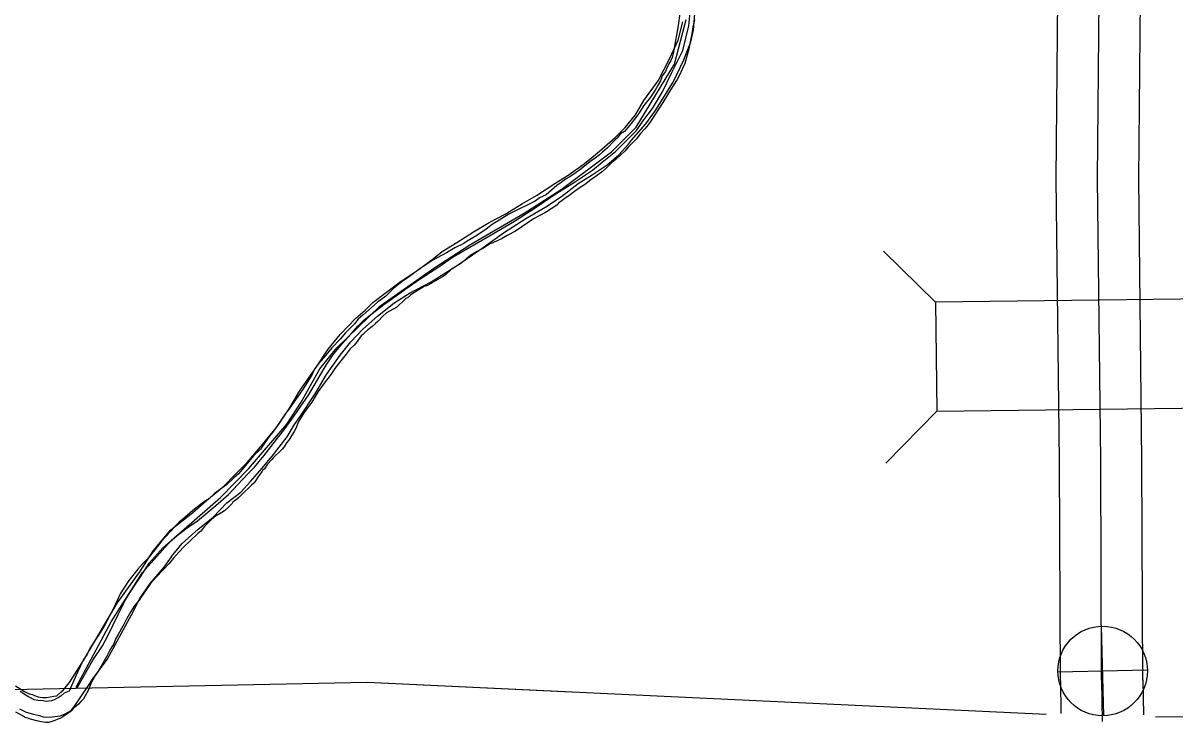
# Model space of a CAD drawing. Extents: x 31699 to 244310, y -8841 to 11474.
# Drawn here: x 97562.1 to 97841.2, y 1657.7 to 1828.9 of the extents above; entities that cross this region are included whole.
import ezdxf

# ---------------------------------------------------------------- set-up
doc = ezdxf.new("R2010")
doc.units = 0
for name, color, linetype in [('B_Logo', 7, 'Continuous'), ('Level 21', 7, 'Continuous'), ('R_Draft', 7, 'Continuous'), ('R_Logo', 7, 'Continuous'), ('R_XS_EARTHWORK_STAGE1', 7, 'Continuous'), ('R_XS_EARTHWORK_STAGE2', 7, 'Continuous')]:
    doc.layers.add(name, color=color, linetype=linetype)

msp = doc.modelspace()

# ---------------------------------------------------------------- linework, layer by layer
at = {"layer": 'B_Logo'}
for points in [[(97823.4, 1669.69), (97823.18, 1722.86), (97822.39, 1791.18), (97822.88, 1843.66)], [(97823.4, 1669.69), (97823.54, 1659.75)]]:
    msp.add_lwpolyline(points, dxfattribs=at)
at = {"layer": 'Level 21'}
for p, q in [((97823.9, 1661.11), (97823.4, 1682.81)), ((97812.8, 1671.71), (97834.5, 1672.21))]:
    msp.add_line(p, q, dxfattribs=at)
msp.add_circle((97823.65, 1671.96), 10.85, dxfattribs=at)
at = {"layer": 'R_Draft'}
for points in [[(97703.61, 1794.55), (97706.4, 1797.02), (97708.73, 1799.56), (97709.46, 1800.5), (97712.99, 1804.51), (97715.32, 1807.72), (97716.58, 1809.79), (97719.57, 1814.6), (97722.16, 1820.01), (97723.89, 1824.35), (97724.55, 1827.22), (97724.88, 1832.17)], [(97721.17, 1832.35), (97721.1, 1830.69), (97720.88, 1828.84), (97720.45, 1826.38), (97720.08, 1824.28), (97719.76, 1822.29), (97719.33, 1820.53)], [(97560.24, 1668.35), (97562.44, 1666.95), (97563.5, 1666.42), (97564.37, 1666.22), (97564.83, 1666.02), (97565.7, 1665.69), (97566.76, 1665.55), (97567.76, 1665.49), (97569.49, 1665.82), (97570.23, 1665.96), (97571.22, 1666.83), (97571.82, 1667.36), (97573.35, 1669.17), (97576.74, 1674.51), (97584.86, 1688.41), (97590.37, 1695.96), (97593.63, 1701.17), (97597.89, 1706.12), (97603.21, 1710.33), (97606.54, 1713.27), (97610.8, 1716.81), (97613.39, 1719.48), (97616.39, 1722.42), (97620.04, 1726.84), (97623.37, 1730.84), (97626.56, 1735.46), (97629.02, 1739.73), (97633.01, 1745.41), (97636, 1749.89), (97638.86, 1753.5), (97642.72, 1757.44), (97644.92, 1759.38), (97646.85, 1761.18), (97650.11, 1763.72), (97653.43, 1766.2), (97658.02, 1769.27), (97661.55, 1771.88), (97663.61, 1773.55), (97667.14, 1775.76), (97671.2, 1778.3), (97674.99, 1780.57), (97678.85, 1782.64), (97683.11, 1785.19), (97686.44, 1787.12), (97690.9, 1790.07), (97694.16, 1792.07), (97697.75, 1794.61), (97699.68, 1796.15), (97702.34, 1798.36), (97705.54, 1801.16), (97707.93, 1803.57), (97710.46, 1806.71), (97712.45, 1810.12), (97715.98, 1814.93), (97718.7, 1820.21), (97720.76, 1824.75), (97721.89, 1829.16)], [(97724.74, 1829.67), (97724.34, 1828), (97724.07, 1826.26), (97723.8, 1824.79), (97723.46, 1823.06), (97723.19, 1821.99), (97722.72, 1820.32), (97722.39, 1819.12), (97721.85, 1817.92), (97720.98, 1815.98), (97720.58, 1815.25), (97719.65, 1813.85), (97718.91, 1812.72)], [(97719.33, 1820.53), (97719, 1819.86), (97718.53, 1819.06), (97717.99, 1817.79), (97717.72, 1817.19), (97716.92, 1816.13), (97716.52, 1814.92), (97715.99, 1813.92), (97715.25, 1812.66), (97714.12, 1810.99), (97712.51, 1808.92), (97711.91, 1808.05), (97711.04, 1806.65), (97710.44, 1805.92), (97709.38, 1804.59), (97707.77, 1802.65), (97706.84, 1802.05), (97705.91, 1800.99), (97705.24, 1800.32), (97703.64, 1798.66), (97702.5, 1797.59), (97701.7, 1796.99), (97700.7, 1796.19), (97699.37, 1795.26), (97697.3, 1793.59), (97695.77, 1792.46), (97694.37, 1791.6), (97693.64, 1791.2), (97692.44, 1790.26), (97691.37, 1789.53), (97688.83, 1787.27), (97687.23, 1786.53), (97686.17, 1785.74), (97684.23, 1784.8), (97682.17, 1783.81), (97679.77, 1782.61), (97675.7, 1780.08), (97674.24, 1778.95), (97672.04, 1777.48), (97669.64, 1776.09), (97668.84, 1775.49), (97666.7, 1774.42), (97664.64, 1773.22), (97661.17, 1771.36), (97659.44, 1770.16), (97658.3, 1769.43), (97655.37, 1767.23), (97653.9, 1766.3), (97651.84, 1764.63), (97649.97, 1762.77), (97647.9, 1761.24), (97644.37, 1758.17), (97643.23, 1757.17)], [(97718.91, 1812.72), (97717.98, 1811.11), (97717.11, 1809.65), (97714.24, 1805.31), (97713.5, 1804.25), (97712.7, 1803.25), (97711.7, 1802.18), (97710.63, 1800.78), (97708.7, 1798.85), (97707.96, 1797.98), (97705.83, 1795.98), (97704.76, 1795.11), (97703.29, 1793.71), (97702.49, 1792.91), (97700.96, 1791.78), (97699.63, 1790.92), (97698.09, 1789.72), (97697.03, 1789.05), (97695.69, 1788.12), (97694.63, 1787.32), (97693.36, 1786.39), (97691.83, 1785.26), (97691.42, 1784.79), (97688.62, 1782.99), (97687.29, 1782.26), (97685.76, 1781.46), (97681.36, 1778.47), (97679.36, 1777.47), (97678.16, 1776.74), (97675.89, 1775.67), (97675.16, 1775.41), (97673.63, 1774.34), (97672.09, 1773.54), (97670.56, 1772.68), (97668.83, 1771.21), (97668.49, 1770.95), (97668.16, 1770.68), (97665.89, 1769.28), (97664.43, 1767.95), (97663.69, 1767.42), (97661.83, 1766.35), (97660.76, 1765.75), (97660.03, 1765.29), (97659.23, 1765.09), (97658.63, 1764.69), (97656.76, 1763.56), (97655.96, 1762.96), (97655.23, 1762.36), (97654.83, 1762.16), (97654.23, 1761.62), (97653.03, 1760.49), (97652.63, 1760.09), (97650.09, 1758.69), (97649.23, 1757.9), (97648.09, 1756.7), (97647.42, 1756.1), (97646.69, 1755.43), (97645.62, 1754.56), (97644.76, 1753.9), (97644.42, 1753.5), (97644.02, 1753.16), (97643.15, 1752.03), (97642.75, 1751.43), (97642.29, 1750.9), (97641.35, 1749.96), (97640.35, 1748.7), (97639.35, 1747.5), (97638.08, 1745.9), (97637.41, 1744.96), (97636.48, 1743.56), (97635.01, 1741.7), (97633.54, 1739.63), (97632.87, 1738.43), (97632.07, 1737.09), (97630.07, 1734.49), (97628.73, 1732.23), (97628.2, 1730.89), (97627.73, 1729.96), (97627.19, 1729.09), (97626.46, 1727.89), (97625.92, 1727.22), (97625.32, 1726.22), (97624.86, 1725.69), (97623.99, 1724.76), (97623.26, 1724.16), (97622.65, 1723.56), (97622.32, 1723.16), (97621.32, 1722.02), (97620.59, 1720.96), (97620.05, 1720.49), (97619.98, 1720.36), (97618.98, 1718.89), (97618.52, 1718.22), (97618.05, 1717.49), (97617.38, 1716.96), (97616.58, 1716.16), (97615.85, 1715.49), (97615.05, 1714.69), (97614.31, 1713.96), (97614.11, 1713.82), (97614.11, 1713.76)], [(97561.17, 1662.75), (97562.84, 1662.01), (97564.57, 1661.48), (97566.04, 1661.15), (97566.97, 1660.88), (97567.77, 1660.75), (97569.1, 1660.88), (97571.03, 1661.08), (97572.29, 1661.55), (97573.69, 1662.35), (97574.89, 1664.03), (97576.22, 1665.9), (97577.75, 1668.17), (97578.95, 1670.04), (97582.4, 1674.72), (97588.32, 1685.54), (97590.38, 1689.48), (97592.84, 1693.16), (97596.23, 1697.1), (97598.03, 1699.64), (97598.03, 1699.7), (97600.62, 1702.85), (97604.48, 1706.32), (97608.07, 1709.13), (97611.47, 1712.67), (97614.79, 1715.28), (97617.19, 1717.82), (97619.98, 1721.09), (97622.78, 1724.37), (97626.03, 1728.71), (97627.83, 1731.65), (97629.23, 1733.59), (97632.82, 1739.07), (97635.61, 1743.74), (97638.93, 1748.49), (97641.46, 1751.69), (97644.39, 1754.77), (97647.91, 1757.91), (97651.91, 1761.05), (97655.7, 1763.46), (97660.96, 1766.2), (97667.34, 1770.28), (97673.27, 1774.36), (97678.46, 1778.1), (97683.91, 1781.58), (97688.77, 1784.39), (97692.56, 1786.86), (97696.56, 1790.07), (97699.95, 1792.14), (97703.61, 1794.55)], [(97643.23, 1757.17), (97642.36, 1756.04), (97640.21, 1753.83)], [(97640.21, 1753.83), (97638.87, 1752.37), (97636.85, 1750.24), (97635.4, 1748.43), (97633.7, 1746.51), (97632.61, 1744.95), (97632.07, 1743.59)], [(97632.07, 1743.59), (97631.88, 1743.37), (97629.81, 1740.04), (97628.08, 1737.64), (97626.27, 1735.1), (97625.41, 1733.97), (97624.2, 1732.1), (97622.47, 1729.7), (97621.47, 1728.43), (97619.6, 1725.7), (97617.93, 1724.03), (97616.39, 1722.23), (97614.26, 1719.7), (97613.12, 1718.7), (97611.39, 1717.03), (97610.19, 1716.24), (97608.39, 1714.84), (97607.06, 1713.64), (97606.52, 1713.3), (97605.05, 1712.24), (97603.19, 1710.84), (97601.25, 1709.17), (97599.85, 1708.04), (97599.25, 1707.38), (97597.92, 1705.91), (97596.45, 1704.31), (97595.65, 1703.44), (97593.98, 1701.31), (97592.24, 1699.11), (97591.18, 1698.04), (97589.91, 1696.58), (97587.71, 1693.91), (97585.57, 1690.64), (97584.43, 1688.11), (97583.09, 1685.37), (97581.69, 1682.77), (97580.15, 1680.37), (97578.62, 1678.03), (97578.22, 1677.43), (97577.48, 1675.9), (97576.68, 1674.7), (97575.28, 1671.63), (97573.2, 1667.09), (97572, 1666.56), (97571.27, 1665.96), (97570.8, 1665.63), (97569.6, 1664.96), (97569.2, 1664.83), (97568.94, 1664.76), (97567.74, 1664.57), (97567.27, 1664.63), (97566.94, 1664.7), (97565.61, 1664.84), (97564.74, 1664.97), (97563.74, 1665.51), (97563.21, 1665.78), (97561.35, 1666.98)], [(97614.11, 1713.76), (97612.85, 1712.82), (97612.71, 1712.56), (97611.98, 1711.76), (97610.91, 1710.76), (97610.24, 1710.36), (97608.44, 1709.29), (97607.44, 1708.43), (97606.04, 1706.96), (97605.17, 1705.83), (97604.44, 1705.23), (97602.44, 1703.43), (97601.11, 1702.1), (97599.77, 1700.76), (97598.5, 1699.3), (97597.37, 1697.9), (97595.97, 1696.43), (97594.3, 1694.7), (97592.96, 1693.16), (97591.7, 1691.36), (97590.76, 1689.96), (97590.16, 1689.1), (97589.02, 1687.63), (97588.16, 1686.36), (97587.22, 1684.69), (97586.55, 1683.36), (97585.95, 1682.23), (97585.42, 1681.36), (97585.08, 1680.82), (97584.55, 1679.82), (97584.41, 1679.42), (97583.94, 1678.36), (97583.61, 1677.82), (97582.94, 1676.69), (97582.34, 1675.55), (97580.34, 1672.02), (97579.6, 1670.95), (97578.87, 1669.68), (97578.46, 1668.82), (97577.86, 1667.22), (97577.13, 1665.95), (97576.73, 1665.21), (97576.06, 1664.55), (97575.46, 1663.88), (97574.52, 1663.08), (97573.79, 1662.28), (97573.19, 1661.82), (97572.26, 1661.22), (97571.66, 1660.88), (97570.99, 1660.42), (97570.52, 1660.29), (97569.72, 1659.95), (97569.06, 1659.69), (97568.26, 1659.49), (97567.53, 1659.49), (97566.53, 1659.63), (97565.73, 1659.83), (97563.53, 1660.37), (97563.53, 1660.43), (97562.6, 1660.7), (97562.4, 1660.84), (97560.34, 1661.98)]]:
    msp.add_lwpolyline(points, dxfattribs=at)
at = {"layer": 'R_Logo'}
for points in [[(97575.05, 1667.71), (97578.94, 1674.58), (97581.34, 1678.05), (97582.6, 1680.46), (97585.19, 1685.8), (97586.92, 1689.21), (97588.31, 1691.55), (97590.51, 1694.76), (97592.64, 1698.03), (97595.9, 1701.77), (97599.42, 1704.78), (97601.82, 1706.59), (97604.35, 1708.32), (97608.74, 1712), (97611.86, 1714.74), (97615.26, 1718.35), (97616.65, 1719.89), (97618.12, 1721.36), (97620.38, 1724.03), (97622.11, 1726.24), (97623.7, 1728.31), (97625.23, 1730.31), (97627.16, 1732.98), (97629.22, 1735.86), (97631.22, 1738.8), (97632.61, 1741.07), (97633.94, 1743.41), (97635.54, 1746.01), (97637.14, 1748.42), (97638.8, 1750.56), (97641.46, 1753.56), (97643.26, 1755.57), (97644.72, 1757.04), (97646.65, 1758.58), (97649.44, 1760.72), (97652.44, 1762.86), (97654.57, 1764.39), (97658.56, 1767.13), (97662.82, 1769.88), (97666.28, 1772.28), (97670.34, 1774.62), (97675.46, 1777.57), (97681.12, 1780.91), (97686.64, 1784.45), (97690.77, 1787.33), (97695.69, 1790.34), (97700.02, 1793.28), (97702.41, 1795.22), (97705.6, 1797.76), (97710.73, 1802.9), (97712.26, 1805.11), (97714.58, 1808.18), (97716.98, 1812.26), (97719.17, 1816.8), (97721.96, 1822.28), (97723.36, 1828.22), (97723.69, 1831.5)], [(97574.93, 1668.02), (97583.42, 1683.83), (97591.04, 1695.84), (97597.91, 1703.57), (97609.92, 1713.97), (97616.72, 1720.96), (97626, 1731.76), (97629.41, 1737.03), (97633.95, 1745.17), (97638.09, 1750.24), (97648.5, 1760.3), (97661.83, 1769.69), (97670.3, 1775.22), (97683.5, 1782.87), (97692.43, 1788.59), (97704.63, 1797.72), (97710.64, 1803.65), (97719.93, 1818.92), (97722.75, 1829.8)], [(97694.97, 1666.82), (97645.46, 1669.16), (97468.7, 1665.53), (97469.79, 1488.72), (97292.57, 1488.81), (97293.77, 1312.87), (97117.16, 1312.39), (97118.99, 1137.67), (97112.12, 1137.64), (96941.54, 1138.5), (96936.75, 1138.27), (96936.93, 1010.86)], [(97809.94, 1661.38), (97645.46, 1669.16), (97468.7, 1665.53), (97469.32, 1565.27)], [(97998.76, 1661.24), (97836.45, 1660.78)]]:
    msp.add_lwpolyline(points, dxfattribs=at)
at = {"layer": 'R_XS_EARTHWORK_STAGE1'}
for p, q in [((97783.14, 1761.31), (97770.55, 1773.61)), ((97783.44, 1734.91), (97771.14, 1722.32))]:
    msp.add_line(p, q, dxfattribs=at)
msp.add_lwpolyline([(97862.33, 1762.23), (97783.14, 1761.31), (97783.44, 1734.91), (97862.64, 1735.83)], close=True, dxfattribs=at)
at = {"layer": 'R_XS_EARTHWORK_STAGE2'}
for points in [[(97833.4, 1669.73), (97833.18, 1722.94), (97832.39, 1791.19), (97832.88, 1843.58), (97833, 1858.86), (97832.84, 1862.77), (97832.21, 1867.42), (97831.54, 1871.3), (97830.33, 1875.27), (97828.46, 1878.7), (97827.44, 1881.06), (97825.8, 1885.22), (97824.24, 1888.65), (97823.47, 1890.14), (97823.24, 1890.6), (97823.17, 1890.9), (97823.19, 1891.17), (97823.38, 1892.12), (97825.19, 1897.15), (97837.28, 1927.76), (97844.69, 1945.99)], [(97813.4, 1669.65), (97813.18, 1722.78), (97812.39, 1791.16), (97812.88, 1843.75)], [(97813.4, 1669.54), (97813.51, 1661.68)], [(97833.4, 1669.83), (97833.52, 1661.33)]]:
    msp.add_lwpolyline(points, dxfattribs=at)

doc.saveas('drawing.dxf')
